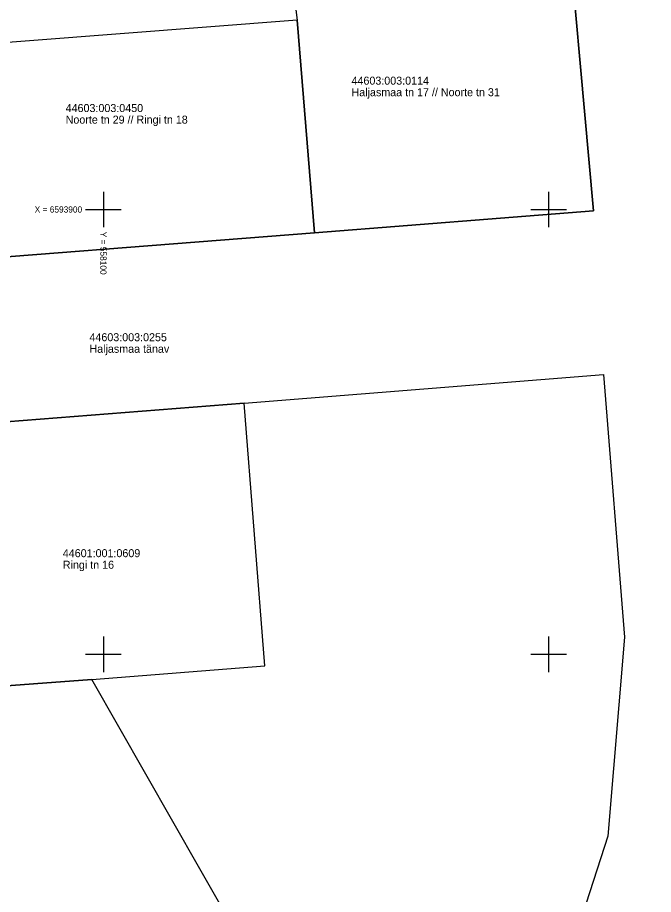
# Model space of a CAD drawing. Extents: x 557623 to 561104, y 6593590 to 6594940.
# Drawn here: x 558090.4 to 558161.8, y 6593823 to 6593921.6 of the extents above; entities that cross this region are included whole.
import ezdxf

# ---------------------------------------------------------------- set-up
doc = ezdxf.new("R2010")
doc.units = 0
doc.layers.add('PIIR', color=7, linetype='Continuous')
doc.layers.add('VORK', color=7, linetype='Continuous')

msp = doc.modelspace()

# ---------------------------------------------------------------- linework, layer by layer
at = {"layer": 'PIIR'}
msp.add_lwpolyline([(558144.55, 6594029.01), (558147.74, 6593991.99), (558151.55, 6593938.47), (558155.05, 6593899.84), (558123.72, 6593897.38), (558073.78, 6593893.46), (558073.77, 6593874.91), (558115.82, 6593878.24), (558156.19, 6593881.44), (558158.53, 6593851.9), (558156.65, 6593829.53), (558139.62, 6593776.82), (558135.5, 6593764.38), (558116.55, 6593707.86), (558107.49, 6593679.32), (558099.57, 6593654.47), (558112.55, 6593654.35), (558118.96, 6593675.54), (558127.51, 6593704.46), (558137.51, 6593732.75), (558147.32, 6593761.28), (558156.65, 6593789.79), (558165.98, 6593818.3)], dxfattribs=at)
for points in [[(558119.86, 6593936.08), (558121.77, 6593921.27), (558123.72, 6593897.38), (558155.05, 6593899.84), (558151.55, 6593938.47)], [(558071.78, 6593917.43), (558073.78, 6593893.46), (558123.72, 6593897.38), (558121.77, 6593921.27)], [(558073.76, 6593845.28), (558078.01, 6593845.61), (558098.69, 6593847.17), (558118.15, 6593848.71), (558115.82, 6593878.24), (558073.77, 6593874.91)], [(558073.76, 6593845.28), (558076.07, 6593797.03), (558105.74, 6593801.25), (558110.41, 6593803.71), (558118.81, 6593808.5), (558120.28, 6593809.34), (558110.85, 6593825.86), (558098.69, 6593847.17), (558078.01, 6593845.61)]]:
    msp.add_lwpolyline(points, close=True, dxfattribs=at)
at = {"layer": 'VORK'}
for p, q in [((558100, 6593902), (558100, 6593898)), ((558150, 6593902), (558150, 6593898)), ((558098, 6593900), (558102, 6593900)), ((558148, 6593900), (558152, 6593900)), ((558100, 6593852), (558100, 6593848)), ((558150, 6593852), (558150, 6593848)), ((558098, 6593850), (558102, 6593850)), ((558148, 6593850), (558152, 6593850))]:
    msp.add_line(p, q, dxfattribs=at)

# ---------------------------------------------------------------- texts
at = {"layer": 'PIIR'}
for s, p in [('44603:003:0114', (558127.87, 6593914.033)), ('Haljasmaa tn 17 // Noorte tn 31', (558127.87, 6593912.733)), ('44603:003:0450', (558095.759, 6593910.953)), ('Noorte tn 29 // Ringi tn 18', (558095.759, 6593909.653)), ('44603:003:0255', (558098.433, 6593885.189)), ('Haljasmaa tänav', (558098.433, 6593883.889)), ('44601:001:0609', (558095.441, 6593860.91)), ('Ringi tn 16', (558095.441, 6593859.61))]:
    msp.add_text(s, height=0.9, dxfattribs=at).set_placement(p)
at = {"layer": 'VORK'}
msp.add_text('X = 6593900', height=0.7, dxfattribs=at).set_placement((558092.282, 6593899.65))
msp.add_text('Y = 558100', height=0.7, rotation=270, dxfattribs=at).set_placement((558099.65, 6593897.49))

doc.saveas('drawing.dxf')
